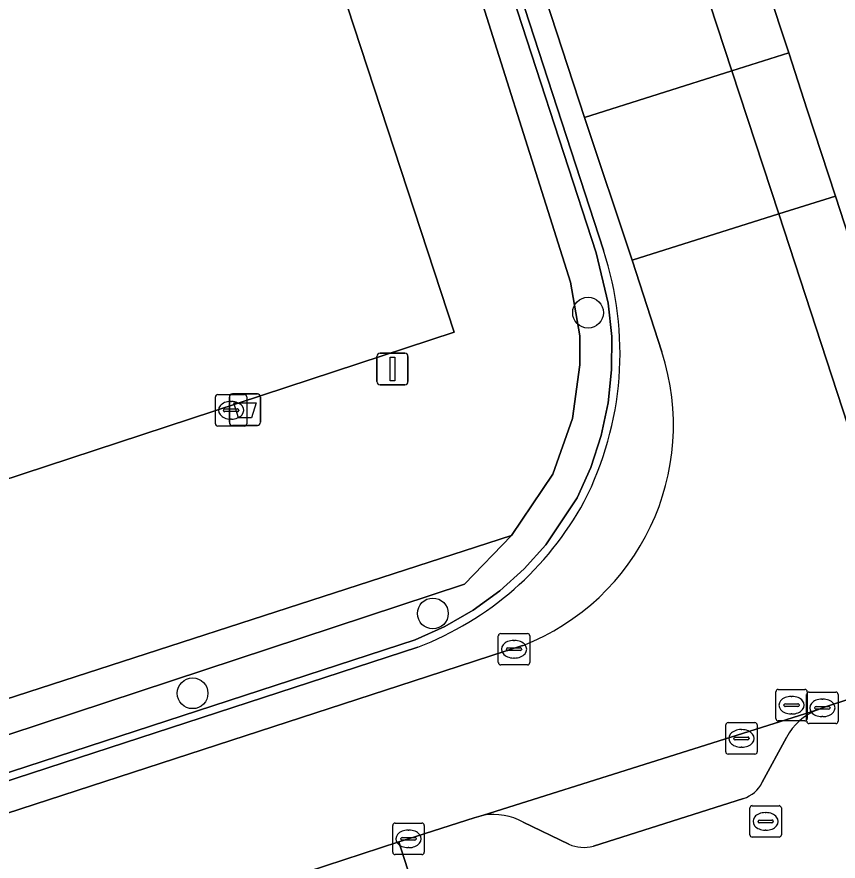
# Model space of a CAD drawing. Extents: x 158086 to 159499, y 382904 to 383981.
# Drawn here: x 159375.93 to 159402.06, y 383042.18 to 383069.02 of the extents above; entities that cross this region are included whole.
import ezdxf

# ---------------------------------------------------------------- set-up
doc = ezdxf.new("R2010")
doc.units = 0
for name, color, linetype in [('IMGEO_Afvalbak', 7, 'Continuous'), ('IMGEO_Boom', 7, 'Continuous'), ('IMGEO_Brandkraan', 7, 'Continuous'), ('IMGEO_Groenvoorziening', 7, 'Continuous'), ('IMGEO_Haag', 7, 'Continuous'), ('IMGEO_Hek', 7, 'Continuous'), ('IMGEO_Kolk', 7, 'Continuous'), ('IMGEO_Lichtmast', 7, 'Continuous'), ('IMGEO_Parkeervlak_open', 7, 'Continuous'), ('IMGEO_Rijbaan_lokaal_open', 7, 'Continuous'), ('IMGEO_Rioolput', 7, 'Continuous'), ('IMGEO_Terreindeel_gesloten', 7, 'Continuous'), ('IMGEO_Voetpad_open', 7, 'Continuous')]:
    doc.layers.add(name, color=color, linetype=linetype)

msp = doc.modelspace()

# ---------------------------------------------------------------- linework, layer by layer
at = {"layer": 'IMGEO_Afvalbak'}
for p, q in [((159382.789, 383057.035), (159383.579, 383057.035)), ((159383.579, 383057.035), (159382.789, 383057.035)), ((159382.689, 383056.135), (159382.689, 383056.935)), ((159382.689, 383056.935), (159382.689, 383056.135)), ((159383.679, 383056.935), (159383.679, 383056.135)), ((159383.679, 383056.135), (159383.679, 383056.935)), ((159383.579, 383056.035), (159382.789, 383056.035)), ((159382.789, 383056.035), (159383.579, 383056.035))]:
    msp.add_line(p, q, dxfattribs=at)
msp.add_lwpolyline([(159382.832, 383056.749), (159383.536, 383056.749), (159383.387, 383056.279), (159382.981, 383056.279), (159382.832, 383056.749)], dxfattribs=at)
for centre, start, end in [((159382.789, 383056.935), 90, 180), ((159382.789, 383056.935), 90, 180), ((159383.579, 383056.935), 0, 90), ((159383.579, 383056.935), 360, 90), ((159382.789, 383056.135), 180, 270), ((159382.789, 383056.135), 180, 270), ((159383.579, 383056.135), 270, 0), ((159383.579, 383056.135), 270, 0)]:
    msp.add_arc(centre, 0.1, start, end, dxfattribs=at)
at = {"layer": 'IMGEO_Boom'}
for centre in [(159394.1, 383059.618), (159389.162, 383050.054), (159381.518, 383047.517)]:
    msp.add_circle(centre, 0.489, dxfattribs=at)
at = {"layer": 'IMGEO_Brandkraan'}
for p, q in [((159399.249, 383043.018), (159399.249, 383043.87)), ((159399.324, 383043.944), (159400.176, 383043.944)), ((159400.25, 383043.87), (159400.25, 383043.018)), ((159399.737, 383043.724), (159399.762, 383043.724)), ((159399.508, 383043.438), (159399.508, 383043.45)), ((159399.946, 383043.401), (159399.548, 383043.401)), ((159399.551, 383043.487), (159399.949, 383043.487)), ((159399.992, 383043.45), (159399.992, 383043.438)), ((159399.76, 383043.164), (159399.735, 383043.164)), ((159400.176, 383042.944), (159399.324, 383042.944))]:
    msp.add_line(p, q, dxfattribs=at)
for points in [[(159399.249, 383043.018), (159399.249, 383043.87)], [(159399.324, 383043.944), (159400.176, 383043.944)], [(159400.25, 383043.87), (159400.25, 383043.018)], [(159400.176, 383042.944), (159399.324, 383042.944)]]:
    msp.add_lwpolyline(points, dxfattribs=at)
for centre, radius, start, end in [((159399.326, 383043.868), 0.0765, 91.552, 178.448), ((159399.326, 383043.868), 0.0765, 91.552, 178.448), ((159400.174, 383043.868), 0.0765, 1.552, 88.448), ((159400.174, 383043.868), 0.0765, 1.552, 88.448), ((159399.548, 383043.447), 0.0403, 85.8775, 175.7526), ((159399.545, 383043.437), 0.0366, 178.938, 274.7102), ((159399.949, 383043.444), 0.043, 264.8664, 352.4533), ((159399.953, 383043.449), 0.0386, 1.7309, 96.639), ((159399.326, 383043.02), 0.0765, 181.552, 268.448), ((159399.326, 383043.02), 0.0765, 181.552, 268.448), ((159400.174, 383043.02), 0.0765, 271.552, 358.448), ((159400.174, 383043.02), 0.0765, 271.552, 358.448)]:
    msp.add_arc(centre, radius, start, end, dxfattribs=at)
for centre, major_axis, ratio, start_param, end_param in [((159399.736, 383043.444), (-0.387, 0.002), 0.722429, 4.712389, 7.853982), ((159399.761, 383043.444), (-0.39, 0.002), 0.717154, 1.570796, 4.712389)]:
    msp.add_ellipse(centre, major_axis=major_axis, ratio=ratio, start_param=start_param, end_param=end_param, dxfattribs=at)
at = {"layer": 'IMGEO_Groenvoorziening'}
for points in [[(159284.422, 383017.829), (159391.668, 383052.529), (159392.976, 383054.479), (159393.604, 383056.25), (159393.835, 383057.956), (159393.835, 383058.88), (159393.54, 383060.587), (159389.97, 383071.894), (159375.86, 383114.698), (159377.099, 383115.09), (159376.239, 383117.76), (159376.442, 383117.825), (159376.081, 383118.963), (159375.992, 383119.243), (159375.788, 383119.176), (159328.854, 383103.889)], [(159394.591, 383061.6), (159382.08, 383100.028), (159376.442, 383117.825), (159376.239, 383117.76), (159377.099, 383115.09), (159382.015, 383099.425), (159394.354, 383061.521), (159394.742, 383059.92), (159394.852, 383058.864), (159394.851, 383057.802), (159394.74, 383056.747), (159394.518, 383055.708), (159394.189, 383054.699), (159393.757, 383053.729), (159392.761, 383052.242), (159392.064, 383051.469), (159391.291, 383050.772), (159390.448, 383050.16), (159389.547, 383049.64), (159388.596, 383049.216), (159285.231, 383015.529), (159284.949, 383016.331), (159234.68, 383000)], [(159375.86, 383114.698), (159389.97, 383071.894), (159393.54, 383060.587), (159393.835, 383058.88), (159393.835, 383057.956), (159393.604, 383056.25), (159392.976, 383054.479), (159391.668, 383052.529), (159390.174, 383050.984), (159291.731, 383018.535)], [(159329.367, 383096.375), (159372.877, 383110.664), (159389.843, 383059.002), (159346.333, 383044.714), (159346.12, 383044.24), (159337.011, 383041.245)], [(159285.231, 383015.529), (159388.596, 383049.216), (159389.547, 383049.64), (159390.448, 383050.16), (159391.291, 383050.772), (159392.064, 383051.469), (159392.761, 383052.242), (159393.757, 383053.729), (159394.189, 383054.699), (159394.518, 383055.708), (159394.74, 383056.747), (159394.851, 383057.802), (159394.852, 383058.864), (159394.742, 383059.92), (159394.354, 383061.521), (159382.015, 383099.425)], [(159238.374, 383000), (159388.686, 383048.983)], [(159402.556, 383047.382), (159401.594, 383047.068), (159401.403, 383046.995)], [(159400.415, 383046.115), (159399.641, 383044.688)], [(159399.042, 383044.175), (159394.27, 383042.657)], [(159390.777, 383043.641), (159390.481, 383043.56), (159388.388, 383042.889), (159388.082, 383042.789), (159390.043, 383036.688), (159408.385, 383042.674)], [(159393.491, 383042.72), (159392.039, 383043.424)]]:
    msp.add_lwpolyline(points, dxfattribs=at)
msp.add_lwpolyline([(159284.422, 383017.829), (159284.949, 383016.331), (159291.731, 383018.535), (159390.174, 383050.984), (159391.668, 383052.529)], close=True, dxfattribs=at)
for centre, radius, start, end in [((159384.73, 383058.339), 10.387, 332.9488, 18.2999), ((159385.03, 383058.502), 10.197, 291.0076, 331.3612), ((159402.06, 383045.263), 1.852, 110.7634, 152.6187), ((159398.776, 383045.092), 0.955, 286.193, 334.9623), ((159391.086, 383041.658), 2.007, 61.6369, 98.85), ((159393.968, 383043.774), 1.157, 245.6422, 285.1106)]:
    msp.add_arc(centre, radius, start, end, dxfattribs=at)
at = {"layer": 'IMGEO_Haag'}
for points in [[(159394.591, 383061.6), (159382.08, 383100.028), (159376.442, 383117.825), (159376.239, 383117.76), (159377.099, 383115.09), (159382.015, 383099.425), (159394.354, 383061.521), (159394.742, 383059.92), (159394.852, 383058.864), (159394.851, 383057.802), (159394.74, 383056.747), (159394.518, 383055.708), (159394.189, 383054.699), (159393.757, 383053.729), (159392.761, 383052.242), (159392.064, 383051.469), (159391.291, 383050.772), (159390.448, 383050.16), (159389.547, 383049.64), (159388.596, 383049.216), (159285.231, 383015.529), (159284.949, 383016.331), (159234.68, 383000)], [(159375.86, 383114.698), (159389.97, 383071.894), (159393.54, 383060.587), (159393.835, 383058.88), (159393.835, 383057.956), (159393.604, 383056.25), (159392.976, 383054.479), (159391.668, 383052.529), (159390.174, 383050.984), (159291.731, 383018.535)], [(159285.231, 383015.529), (159388.596, 383049.216), (159389.547, 383049.64), (159390.448, 383050.16), (159391.291, 383050.772), (159392.064, 383051.469), (159392.761, 383052.242), (159393.757, 383053.729), (159394.189, 383054.699), (159394.518, 383055.708), (159394.74, 383056.747), (159394.851, 383057.802), (159394.852, 383058.864), (159394.742, 383059.92), (159394.354, 383061.521), (159382.015, 383099.425)], [(159238.374, 383000), (159388.686, 383048.983)]]:
    msp.add_lwpolyline(points, dxfattribs=at)
for centre, radius, start, end in [((159384.73, 383058.339), 10.387, 332.9488, 18.2999), ((159385.03, 383058.502), 10.197, 291.0076, 331.3612)]:
    msp.add_arc(centre, radius, start, end, dxfattribs=at)
at = {"layer": 'IMGEO_Hek'}
msp.add_lwpolyline([(159377.099, 383115.09), (159382.015, 383099.425), (159394.354, 383061.521), (159394.742, 383059.92), (159394.852, 383058.864), (159394.851, 383057.802), (159394.74, 383056.747), (159394.518, 383055.708), (159394.189, 383054.699), (159393.757, 383053.729), (159392.761, 383052.242), (159392.064, 383051.469), (159391.291, 383050.772), (159390.448, 383050.16), (159389.547, 383049.64), (159388.596, 383049.216), (159337.033, 383032.412), (159285.231, 383015.529)], dxfattribs=at)
at = {"layer": 'IMGEO_Kolk'}
for p, q in [((159382.318, 383057.014), (159383.17, 383057.014)), ((159382.243, 383056.088), (159382.243, 383056.94)), ((159382.731, 383056.794), (159382.756, 383056.794)), ((159383.244, 383056.94), (159383.244, 383056.088)), ((159382.502, 383056.508), (159382.502, 383056.52)), ((159382.94, 383056.471), (159382.542, 383056.471)), ((159382.545, 383056.557), (159382.943, 383056.557)), ((159382.986, 383056.52), (159382.986, 383056.508)), ((159382.754, 383056.234), (159382.729, 383056.234)), ((159383.17, 383056.014), (159382.318, 383056.014)), ((159391.245, 383048.492), (159391.245, 383049.344)), ((159391.32, 383049.418), (159392.172, 383049.418)), ((159392.246, 383049.344), (159392.246, 383048.492)), ((159391.547, 383048.961), (159391.945, 383048.961)), ((159391.733, 383049.198), (159391.758, 383049.198)), ((159391.504, 383048.912), (159391.504, 383048.924)), ((159391.942, 383048.875), (159391.544, 383048.875)), ((159391.988, 383048.924), (159391.988, 383048.912)), ((159392.172, 383048.418), (159391.32, 383048.418)), ((159391.756, 383048.638), (159391.731, 383048.638)), ((159401.055, 383046.628), (159401.055, 383047.48)), ((159401.13, 383047.554), (159401.982, 383047.554)), ((159401.543, 383047.334), (159401.568, 383047.334)), ((159402.056, 383047.48), (159402.056, 383046.628)), ((159401.314, 383047.048), (159401.314, 383047.06)), ((159401.357, 383047.097), (159401.755, 383047.097)), ((159401.798, 383047.06), (159401.798, 383047.048)), ((159401.752, 383047.011), (159401.354, 383047.011)), ((159398.556, 383046.583), (159399.408, 383046.583)), ((159401.982, 383046.554), (159401.13, 383046.554)), ((159401.566, 383046.774), (159401.541, 383046.774)), ((159398.481, 383045.657), (159398.481, 383046.509)), ((159398.969, 383046.363), (159398.994, 383046.363)), ((159399.482, 383046.509), (159399.482, 383045.657)), ((159398.74, 383046.077), (159398.74, 383046.089)), ((159399.178, 383046.04), (159398.78, 383046.04)), ((159398.783, 383046.126), (159399.181, 383046.126)), ((159399.224, 383046.089), (159399.224, 383046.077)), ((159398.992, 383045.803), (159398.967, 383045.803)), ((159399.408, 383045.583), (159398.556, 383045.583)), ((159387.887, 383042.463), (159387.887, 383043.315)), ((159387.962, 383043.389), (159388.814, 383043.389)), ((159388.888, 383043.315), (159388.888, 383042.463)), ((159388.375, 383043.169), (159388.4, 383043.169)), ((159388.146, 383042.883), (159388.146, 383042.895)), ((159388.584, 383042.846), (159388.186, 383042.846)), ((159388.189, 383042.932), (159388.587, 383042.932)), ((159388.63, 383042.895), (159388.63, 383042.883)), ((159388.398, 383042.609), (159388.373, 383042.609)), ((159388.814, 383042.389), (159387.962, 383042.389))]:
    msp.add_line(p, q, dxfattribs=at)
for points in [[(159382.318, 383057.014), (159383.17, 383057.014)], [(159382.243, 383056.088), (159382.243, 383056.94)], [(159383.244, 383056.94), (159383.244, 383056.088)], [(159383.17, 383056.014), (159382.318, 383056.014)], [(159391.245, 383048.492), (159391.245, 383049.344)], [(159391.32, 383049.418), (159392.172, 383049.418)], [(159392.246, 383049.344), (159392.246, 383048.492)], [(159392.172, 383048.418), (159391.32, 383048.418)], [(159401.055, 383046.628), (159401.055, 383047.48)], [(159401.13, 383047.554), (159401.982, 383047.554)], [(159402.056, 383047.48), (159402.056, 383046.628)], [(159398.556, 383046.583), (159399.408, 383046.583)], [(159401.982, 383046.554), (159401.13, 383046.554)], [(159398.481, 383045.657), (159398.481, 383046.509)], [(159399.482, 383046.509), (159399.482, 383045.657)], [(159399.408, 383045.583), (159398.556, 383045.583)], [(159387.887, 383042.463), (159387.887, 383043.315)], [(159387.962, 383043.389), (159388.814, 383043.389)], [(159388.888, 383043.315), (159388.888, 383042.463)], [(159388.814, 383042.389), (159387.962, 383042.389)]]:
    msp.add_lwpolyline(points, dxfattribs=at)
for centre, radius, start, end in [((159382.32, 383056.938), 0.0765, 91.552, 178.448), ((159382.32, 383056.938), 0.0765, 91.552, 178.448), ((159383.168, 383056.938), 0.0765, 1.552, 88.448), ((159383.168, 383056.938), 0.0765, 1.552, 88.448), ((159382.542, 383056.517), 0.0403, 85.8775, 175.7526), ((159382.539, 383056.507), 0.0366, 178.938, 274.7102), ((159382.943, 383056.514), 0.043, 264.8664, 352.4533), ((159382.947, 383056.519), 0.0386, 1.7309, 96.639), ((159382.32, 383056.09), 0.0765, 181.552, 268.448), ((159382.32, 383056.09), 0.0765, 181.552, 268.448), ((159383.168, 383056.09), 0.0765, 271.552, 358.448), ((159383.168, 383056.09), 0.0765, 271.552, 358.448), ((159391.322, 383049.342), 0.0765, 91.552, 178.448), ((159391.322, 383049.342), 0.0765, 91.552, 178.448), ((159392.17, 383049.342), 0.0765, 1.552, 88.448), ((159392.17, 383049.342), 0.0765, 1.552, 88.448), ((159391.544, 383048.921), 0.0403, 85.8775, 175.7526), ((159391.949, 383048.923), 0.0386, 1.7309, 96.639), ((159391.541, 383048.911), 0.0366, 178.938, 274.7102), ((159391.945, 383048.918), 0.043, 264.8664, 352.4533), ((159391.322, 383048.494), 0.0765, 181.552, 268.448), ((159391.322, 383048.494), 0.0765, 181.552, 268.448), ((159392.17, 383048.494), 0.0765, 271.552, 358.448), ((159392.17, 383048.494), 0.0765, 271.552, 358.448), ((159401.132, 383047.478), 0.0765, 91.552, 178.448), ((159401.132, 383047.478), 0.0765, 91.552, 178.448), ((159401.98, 383047.478), 0.0765, 1.552, 88.448), ((159401.98, 383047.478), 0.0765, 1.552, 88.448), ((159401.354, 383047.057), 0.0403, 85.8775, 175.7526), ((159401.759, 383047.059), 0.0386, 1.7309, 96.639), ((159401.351, 383047.047), 0.0366, 178.938, 274.7102), ((159401.755, 383047.054), 0.043, 264.8664, 352.4533), ((159398.558, 383046.507), 0.0765, 91.552, 178.448), ((159398.558, 383046.507), 0.0765, 91.552, 178.448), ((159399.406, 383046.507), 0.0765, 1.552, 88.448), ((159399.406, 383046.507), 0.0765, 1.552, 88.448), ((159401.132, 383046.63), 0.0765, 181.552, 268.448), ((159401.132, 383046.63), 0.0765, 181.552, 268.448), ((159401.98, 383046.63), 0.0765, 271.552, 358.448), ((159401.98, 383046.63), 0.0765, 271.552, 358.448), ((159398.78, 383046.086), 0.0403, 85.8775, 175.7526), ((159398.777, 383046.076), 0.0366, 178.938, 274.7102), ((159399.181, 383046.083), 0.043, 264.8664, 352.4533), ((159399.185, 383046.088), 0.0386, 1.7309, 96.639), ((159398.558, 383045.659), 0.0765, 181.552, 268.448), ((159398.558, 383045.659), 0.0765, 181.552, 268.448), ((159399.406, 383045.659), 0.0765, 271.552, 358.448), ((159399.406, 383045.659), 0.0765, 271.552, 358.448), ((159387.964, 383043.313), 0.0765, 91.552, 178.448), ((159387.964, 383043.313), 0.0765, 91.552, 178.448), ((159388.812, 383043.313), 0.0765, 1.552, 88.448), ((159388.812, 383043.313), 0.0765, 1.552, 88.448), ((159388.186, 383042.892), 0.0403, 85.8775, 175.7526), ((159388.183, 383042.882), 0.0366, 178.938, 274.7102), ((159388.587, 383042.889), 0.043, 264.8664, 352.4533), ((159388.591, 383042.894), 0.0386, 1.7309, 96.639), ((159387.964, 383042.465), 0.0765, 181.552, 268.448), ((159387.964, 383042.465), 0.0765, 181.552, 268.448), ((159388.812, 383042.465), 0.0765, 271.552, 358.448), ((159388.812, 383042.465), 0.0765, 271.552, 358.448)]:
    msp.add_arc(centre, radius, start, end, dxfattribs=at)
for centre, major_axis, ratio, start_param, end_param in [((159382.73, 383056.514), (-0.387, 0.002), 0.722429, 4.712389, 7.853982), ((159382.755, 383056.514), (-0.39, 0.002), 0.717154, 1.570796, 4.712389), ((159391.732, 383048.918), (-0.387, 0.002), 0.722429, 4.712389, 7.853982), ((159391.757, 383048.918), (-0.39, 0.002), 0.717154, 1.570796, 4.712389), ((159401.542, 383047.054), (-0.387, 0.002), 0.722429, 4.712389, 7.853982), ((159401.567, 383047.054), (-0.39, 0.002), 0.717154, 1.570796, 4.712389), ((159398.968, 383046.083), (-0.387, 0.002), 0.722429, 4.712389, 7.853982), ((159398.993, 383046.083), (-0.39, 0.002), 0.717154, 1.570796, 4.712389), ((159388.374, 383042.889), (-0.387, 0.002), 0.722429, 4.712389, 7.853982), ((159388.399, 383042.889), (-0.39, 0.002), 0.717154, 1.570796, 4.712389)]:
    msp.add_ellipse(centre, major_axis=major_axis, ratio=ratio, start_param=start_param, end_param=end_param, dxfattribs=at)
at = {"layer": 'IMGEO_Lichtmast'}
for p, q in [((159387.481, 383058.328), (159388.271, 383058.328)), ((159388.271, 383058.328), (159387.481, 383058.328)), ((159387.381, 383057.428), (159387.381, 383058.228)), ((159387.381, 383058.228), (159387.381, 383057.428)), ((159388.371, 383058.228), (159388.371, 383057.428)), ((159388.371, 383057.428), (159388.371, 383058.228)), ((159388.271, 383057.328), (159387.481, 383057.328)), ((159387.481, 383057.328), (159388.271, 383057.328))]:
    msp.add_line(p, q, dxfattribs=at)
msp.add_lwpolyline([(159387.801, 383058.203), (159387.951, 383058.203), (159387.951, 383057.453), (159387.801, 383057.453), (159387.801, 383058.203)], dxfattribs=at)
for centre, start, end in [((159387.481, 383058.228), 90, 180), ((159387.481, 383058.228), 90, 180), ((159388.271, 383058.228), 0, 90), ((159388.271, 383058.228), 360, 90), ((159387.481, 383057.428), 180, 270), ((159387.481, 383057.428), 180, 270), ((159388.271, 383057.428), 270, 0), ((159388.271, 383057.428), 270, 0)]:
    msp.add_arc(centre, 0.1, start, end, dxfattribs=at)
at = {"layer": 'IMGEO_Parkeervlak_open'}
for points in [[(159398.675, 383067.311), (159400.483, 383067.884), (159400.216, 383068.702), (159398.2, 383074.89), (159392.933, 383090.966), (159388.418, 383104.869), (159386.544, 383104.244)], [(159398.675, 383067.311), (159400.165, 383062.757), (159401.969, 383063.326), (159401.075, 383066.069), (159400.483, 383067.884)]]:
    msp.add_lwpolyline(points, close=True, dxfattribs=at)
for points in [[(159401.969, 383063.326), (159400.165, 383062.757), (159404.732, 383048.803)], [(159405.705, 383051.937), (159405.208, 383053.385), (159401.969, 383063.326)], [(159401.403, 383046.995), (159390.777, 383043.641)], [(159399.641, 383044.688), (159400.415, 383046.115)], [(159394.27, 383042.657), (159399.042, 383044.175)], [(159392.039, 383043.424), (159393.491, 383042.72)]]:
    msp.add_lwpolyline(points, dxfattribs=at)
for centre, radius, start, end in [((159402.06, 383045.263), 1.852, 110.7634, 152.6187), ((159398.776, 383045.092), 0.955, 286.193, 334.9623), ((159391.086, 383041.658), 2.007, 61.6369, 98.85), ((159393.968, 383043.774), 1.157, 245.6422, 285.1106)]:
    msp.add_arc(centre, radius, start, end, dxfattribs=at)
at = {"layer": 'IMGEO_Rijbaan_lokaal_open'}
for points in [[(159381.927, 383102.705), (159393.982, 383065.825), (159398.675, 383067.311), (159386.544, 383104.244)], [(159395.507, 383061.287), (159400.165, 383062.757), (159398.675, 383067.311), (159393.982, 383065.825)]]:
    msp.add_lwpolyline(points, close=True, dxfattribs=at)
for points in [[(159404.732, 383048.803), (159400.165, 383062.757), (159395.507, 383061.287), (159396.447, 383058.369)], [(159392.011, 383049.031), (159388.987, 383048.048), (159362.19, 383039.334), (159357.609, 383037.846), (159318.834, 383025.268), (159320.388, 383020.749), (159344.731, 383028.678)], [(159401.403, 383046.995), (159401.594, 383047.068), (159402.556, 383047.382)], [(159344.931, 383028.763), (159348.487, 383029.908), (159352.587, 383031.228), (159361.766, 383034.2), (159364.581, 383035.112), (159373.781, 383038.118), (159377.578, 383039.358), (159388.082, 383042.789), (159388.388, 383042.889), (159390.481, 383043.56), (159390.777, 383043.641), (159401.403, 383046.995)]]:
    msp.add_lwpolyline(points, dxfattribs=at)
msp.add_arc((159389.298, 383056.042), 7.518, 291.1529, 18.0271, dxfattribs=at)
at = {"layer": 'IMGEO_Rioolput'}
for p, q in [((159400.15, 383047.639), (159401.002, 383047.639)), ((159400.075, 383046.713), (159400.075, 383047.565)), ((159400.563, 383047.419), (159400.588, 383047.419)), ((159401.076, 383047.565), (159401.076, 383046.713)), ((159400.334, 383047.133), (159400.334, 383047.145)), ((159400.772, 383047.096), (159400.374, 383047.096)), ((159400.377, 383047.182), (159400.775, 383047.182)), ((159400.818, 383047.145), (159400.818, 383047.133)), ((159400.586, 383046.859), (159400.561, 383046.859)), ((159401.002, 383046.639), (159400.15, 383046.639))]:
    msp.add_line(p, q, dxfattribs=at)
for points in [[(159400.15, 383047.639), (159401.002, 383047.639)], [(159400.075, 383046.713), (159400.075, 383047.565)], [(159401.076, 383047.565), (159401.076, 383046.713)], [(159401.002, 383046.639), (159400.15, 383046.639)]]:
    msp.add_lwpolyline(points, dxfattribs=at)
for centre, radius, start, end in [((159400.152, 383047.563), 0.0765, 91.552, 178.448), ((159400.152, 383047.563), 0.0765, 91.552, 178.448), ((159401, 383047.563), 0.0765, 1.552, 88.448), ((159401, 383047.563), 0.0765, 1.552, 88.448), ((159400.374, 383047.142), 0.0403, 85.8775, 175.7526), ((159400.371, 383047.132), 0.0366, 178.938, 274.7102), ((159400.775, 383047.139), 0.043, 264.8664, 352.4533), ((159400.779, 383047.144), 0.0386, 1.7309, 96.639), ((159400.152, 383046.715), 0.0765, 181.552, 268.448), ((159400.152, 383046.715), 0.0765, 181.552, 268.448), ((159401, 383046.715), 0.0765, 271.552, 358.448), ((159401, 383046.715), 0.0765, 271.552, 358.448)]:
    msp.add_arc(centre, radius, start, end, dxfattribs=at)
for centre, major_axis, ratio, start_param, end_param in [((159400.562, 383047.139), (-0.387, 0.002), 0.722429, 4.712389, 7.853982), ((159400.587, 383047.139), (-0.39, 0.002), 0.717154, 1.570796, 4.712389)]:
    msp.add_ellipse(centre, major_axis=major_axis, ratio=ratio, start_param=start_param, end_param=end_param, dxfattribs=at)
at = {"layer": 'IMGEO_Terreindeel_gesloten'}
msp.add_lwpolyline([(159372.877, 383110.664), (159329.367, 383096.375), (159346.333, 383044.714), (159389.843, 383059.002)], close=True, dxfattribs=at)
at = {"layer": 'IMGEO_Voetpad_open'}
for points in [[(159376.625, 383119.449), (159375.992, 383119.243), (159376.081, 383118.963), (159376.442, 383117.825), (159382.08, 383100.028), (159394.591, 383061.6)], [(159396.447, 383058.369), (159395.507, 383061.287), (159393.982, 383065.825), (159381.927, 383102.705), (159380.392, 383107.298), (159376.88, 383118.215)], [(159386.891, 383109.568), (159386.93, 383109.448), (159387.975, 383106.232), (159388.418, 383104.869), (159392.933, 383090.966), (159398.2, 383074.89), (159400.216, 383068.702), (159400.483, 383067.884), (159401.075, 383066.069), (159401.969, 383063.326), (159405.208, 383053.385), (159405.705, 383051.937)], [(159388.686, 383048.983), (159238.374, 383000), (159184.451, 382982.428), (159167.065, 382976.763), (159165.938, 382970.978), (159172.213, 382969.774), (159171.839, 382967.86), (159172.143, 382967.796), (159172.623, 382968.032), (159172.869, 382967.988), (159177.026, 382967.241), (159177.897, 382967.084), (159177.989, 382967.543), (159178.326, 382968.994)], [(159186.044, 382982.046), (159219.388, 382992.93), (159223.99, 382994.494), (159264.544, 383007.576), (159269.156, 383009.09), (159314.249, 383023.78), (159318.834, 383025.268), (159357.609, 383037.846), (159362.19, 383039.334), (159388.987, 383048.048), (159392.011, 383049.031)], [(159301.039, 383009.71), (159301.65, 383007.839), (159301.805, 383007.364), (159304.972, 383008.394), (159306.264, 383008.814), (159306.105, 383009.303), (159305.506, 383011.139), (159346.378, 383024.461), (159346.978, 383022.63), (159347.146, 383022.117), (159348.223, 383018.815), (159350.38, 383019.518), (159349.879, 383021.061), (159380.323, 383030.961), (159390.811, 383034.377), (159409.27, 383040.437), (159408.385, 383042.674), (159390.043, 383036.688), (159388.082, 383042.789), (159377.578, 383039.358), (159379.576, 383033.227), (159350.459, 383023.804), (159348.487, 383029.908), (159344.931, 383028.763)]]:
    msp.add_lwpolyline(points, dxfattribs=at)
for centre, radius, start, end in [((159384.73, 383058.339), 10.387, 332.9488, 18.2999), ((159389.298, 383056.042), 7.518, 291.1529, 18.0271), ((159385.03, 383058.502), 10.197, 291.0076, 331.3612)]:
    msp.add_arc(centre, radius, start, end, dxfattribs=at)

doc.saveas('drawing.dxf')
